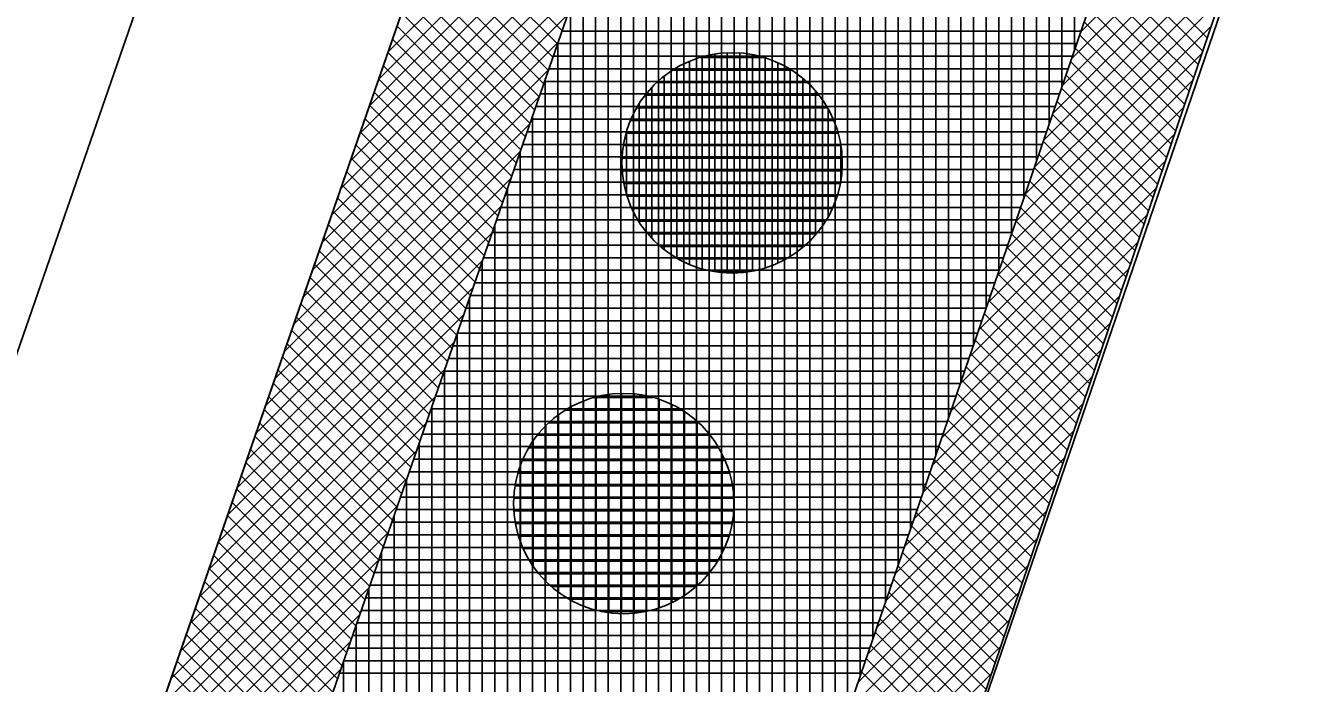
# Model space of a CAD drawing. Extents: x -565346 to -564154, y -1097386 to -1095620.
# Drawn here: x -564216.58 to -564196.4, y -1096390.47 to -1096380.02 of the extents above; entities that cross this region are included whole.
import ezdxf

# ---------------------------------------------------------------- set-up
doc = ezdxf.new("R2010")
doc.units = 0
for name, color, linetype in [('Vrstva 1', 7, 'Continuous'), ('Vrstva 13', 7, 'Continuous'), ('Vrstva 41', 7, 'Continuous'), ('Vrstva 42', 7, 'Continuous'), ('Vrstva 43', 7, 'Continuous'), ('Vrstva 44', 7, 'Continuous')]:
    doc.layers.add(name, color=color, linetype=linetype)

msp = doc.modelspace()

# ---------------------------------------------------------------- linework, layer by layer
at = {"layer": 'Vrstva 1'}
for p, q in [((-564183.37, -1096301.17), (-564225.11, -1096421.68)), ((-564202.39, -1096343.85), (-564233.51, -1096433.72))]:
    msp.add_line(p, q, dxfattribs=at)
at = {"layer": 'Vrstva 13'}
msp.add_line((-564171.03, -1096302.15), (-564215.39, -1096431.76), dxfattribs=at)
at = {"layer": 'Vrstva 41'}
for points in [[(-564215.226, -1096425.104), (-564213.26, -1096425.74), (-564190.01, -1096357.19), (-564171.03, -1096302.15), (-564177.55, -1096264.11), (-564190.98, -1096227.75), (-564194.264, -1096223.181), (-564195.888, -1096224.348), (-564192.762, -1096228.697), (-564179.49, -1096264.63), (-564173.087, -1096301.985)], [(-564225.11, -1096421.68), (-564222.748, -1096422.498), (-564180.797, -1096301.38), (-564186.765, -1096266.582), (-564199.442, -1096232.246), (-564201.974, -1096228.723), (-564204.005, -1096230.182), (-564201.67, -1096233.43), (-564189.19, -1096267.23), (-564183.37, -1096301.17)]]:
    msp.add_lwpolyline(points, close=True, dxfattribs=at)
at = {"layer": 'Vrstva 42'}
for p, q in [((-564206.781, -1096376.398), (-564210.828, -1096380.445)), ((-564206.93, -1096376.83), (-564210.978, -1096380.878)), ((-564196.741, -1096377.037), (-564199.832, -1096380.128)), ((-564207.08, -1096377.263), (-564211.128, -1096381.311)), ((-564196.887, -1096377.465), (-564199.98, -1096380.558)), ((-564207.23, -1096377.696), (-564211.277, -1096381.743)), ((-564197.032, -1096377.893), (-564200.127, -1096380.988)), ((-564207.38, -1096378.129), (-564211.427, -1096382.176)), ((-564210.029, -1096378.139), (-564208.064, -1096380.104)), ((-564210.102, -1096378.349), (-564208.137, -1096380.314)), ((-564197.177, -1096378.321), (-564200.274, -1096381.418)), ((-564207.53, -1096378.561), (-564211.577, -1096382.609)), ((-564210.175, -1096378.559), (-564208.21, -1096380.524)), ((-564210.247, -1096378.769), (-564208.282, -1096380.734)), ((-564197.322, -1096378.749), (-564200.421, -1096381.848)), ((-564199.343, -1096378.697), (-564197.821, -1096380.219)), ((-564210.32, -1096378.979), (-564208.355, -1096380.944)), ((-564199.415, -1096378.908), (-564197.892, -1096380.43)), ((-564207.68, -1096378.994), (-564211.727, -1096383.041)), ((-564197.467, -1096379.177), (-564200.568, -1096382.278)), ((-564199.487, -1096379.119), (-564197.964, -1096380.642)), ((-564210.393, -1096379.189), (-564208.428, -1096381.154)), ((-564199.559, -1096379.329), (-564198.036, -1096380.853)), ((-564207.83, -1096379.427), (-564211.877, -1096383.474)), ((-564210.466, -1096379.399), (-564208.501, -1096381.364)), ((-564199.631, -1096379.54), (-564198.107, -1096381.064)), ((-564210.538, -1096379.609), (-564208.573, -1096381.574)), ((-564197.612, -1096379.605), (-564200.715, -1096382.708)), ((-564199.703, -1096379.751), (-564198.179, -1096381.275)), ((-564207.98, -1096379.86), (-564212.027, -1096383.907)), ((-564210.611, -1096379.82), (-564208.646, -1096381.784)), ((-564199.775, -1096379.962), (-564198.251, -1096381.486)), ((-564210.684, -1096380.03), (-564208.719, -1096381.995)), ((-564197.758, -1096380.033), (-564200.863, -1096383.138)), ((-564199.848, -1096380.172), (-564198.322, -1096381.698)), ((-564208.129, -1096380.292), (-564212.177, -1096384.34)), ((-564210.757, -1096380.24), (-564208.792, -1096382.205)), ((-564199.92, -1096380.383), (-564198.394, -1096381.909)), ((-564210.829, -1096380.45), (-564208.865, -1096382.415)), ((-564197.903, -1096380.461), (-564201.01, -1096383.568)), ((-564199.992, -1096380.594), (-564198.466, -1096382.12)), ((-564208.279, -1096380.725), (-564212.327, -1096384.772)), ((-564210.902, -1096380.66), (-564208.937, -1096382.625)), ((-564210.975, -1096380.87), (-564209.01, -1096382.835)), ((-564198.048, -1096380.889), (-564201.157, -1096383.998)), ((-564200.064, -1096380.804), (-564198.537, -1096382.331)), ((-564208.429, -1096381.158), (-564212.476, -1096385.205)), ((-564211.048, -1096381.08), (-564209.083, -1096383.045)), ((-564200.136, -1096381.015), (-564198.609, -1096382.543)), ((-564211.12, -1096381.29), (-564209.156, -1096383.255)), ((-564198.193, -1096381.317), (-564201.304, -1096384.428)), ((-564200.208, -1096381.226), (-564198.68, -1096382.754)), ((-564208.579, -1096381.59), (-564212.626, -1096385.638)), ((-564211.193, -1096381.5), (-564209.228, -1096383.465)), ((-564200.28, -1096381.437), (-564198.752, -1096382.965)), ((-564211.266, -1096381.71), (-564209.301, -1096383.675)), ((-564198.338, -1096381.745), (-564201.451, -1096384.858)), ((-564200.352, -1096381.647), (-564198.824, -1096383.176)), ((-564211.339, -1096381.92), (-564209.374, -1096383.885)), ((-564200.425, -1096381.858), (-564198.895, -1096383.387)), ((-564208.729, -1096382.023), (-564212.776, -1096386.07)), ((-564211.412, -1096382.13), (-564209.447, -1096384.095)), ((-564198.483, -1096382.173), (-564201.598, -1096385.288)), ((-564200.497, -1096382.069), (-564198.967, -1096383.599)), ((-564211.484, -1096382.34), (-564209.519, -1096384.305)), ((-564200.569, -1096382.28), (-564199.039, -1096383.81)), ((-564208.879, -1096382.456), (-564212.926, -1096386.503)), ((-564211.557, -1096382.551), (-564209.592, -1096384.515)), ((-564198.629, -1096382.601), (-564201.746, -1096385.718)), ((-564200.641, -1096382.49), (-564199.11, -1096384.021)), ((-564211.63, -1096382.761), (-564209.665, -1096384.726)), ((-564200.713, -1096382.701), (-564199.182, -1096384.232)), ((-564209.029, -1096382.889), (-564213.076, -1096386.936)), ((-564211.703, -1096382.971), (-564209.738, -1096384.936)), ((-564200.785, -1096382.912), (-564199.253, -1096384.443)), ((-564211.775, -1096383.181), (-564209.81, -1096385.146)), ((-564198.774, -1096383.029), (-564201.893, -1096386.148)), ((-564200.857, -1096383.122), (-564199.325, -1096384.655)), ((-564209.179, -1096383.321), (-564213.226, -1096387.369)), ((-564211.848, -1096383.391), (-564209.883, -1096385.356)), ((-564200.929, -1096383.333), (-564199.397, -1096384.866)), ((-564211.921, -1096383.601), (-564209.956, -1096385.566)), ((-564198.919, -1096383.457), (-564202.04, -1096386.578)), ((-564201.002, -1096383.544), (-564199.468, -1096385.077)), ((-564209.328, -1096383.754), (-564213.376, -1096387.801)), ((-564211.994, -1096383.811), (-564210.029, -1096385.776)), ((-564201.074, -1096383.755), (-564199.54, -1096385.288)), ((-564212.066, -1096384.021), (-564210.102, -1096385.986)), ((-564199.064, -1096383.885), (-564202.187, -1096387.008)), ((-564201.146, -1096383.965), (-564199.612, -1096385.499)), ((-564209.478, -1096384.187), (-564213.526, -1096388.234)), ((-564201.218, -1096384.176), (-564199.683, -1096385.711)), ((-564212.139, -1096384.231), (-564210.174, -1096386.196)), ((-564199.209, -1096384.313), (-564202.334, -1096387.438)), ((-564201.29, -1096384.387), (-564199.755, -1096385.922)), ((-564209.628, -1096384.619), (-564213.675, -1096388.667)), ((-564212.212, -1096384.441), (-564210.247, -1096386.406)), ((-564201.362, -1096384.597), (-564199.827, -1096386.133)), ((-564212.285, -1096384.651), (-564210.32, -1096386.616)), ((-564199.354, -1096384.741), (-564202.482, -1096387.868)), ((-564201.434, -1096384.808), (-564199.898, -1096386.344)), ((-564212.357, -1096384.861), (-564210.393, -1096386.826)), ((-564201.506, -1096385.019), (-564199.97, -1096386.555)), ((-564209.778, -1096385.052), (-564213.825, -1096389.099)), ((-564212.43, -1096385.072), (-564210.465, -1096387.036)), ((-564199.5, -1096385.169), (-564202.629, -1096388.298)), ((-564201.579, -1096385.23), (-564200.041, -1096386.767)), ((-564212.503, -1096385.282), (-564210.538, -1096387.246)), ((-564209.928, -1096385.485), (-564213.975, -1096389.532)), ((-564212.576, -1096385.492), (-564210.611, -1096387.457)), ((-564199.645, -1096385.597), (-564202.776, -1096388.728)), ((-564201.651, -1096385.44), (-564200.113, -1096386.978)), ((-564212.649, -1096385.702), (-564210.684, -1096387.667)), ((-564201.723, -1096385.651), (-564200.185, -1096387.189)), ((-564210.078, -1096385.918), (-564214.125, -1096389.965)), ((-564212.721, -1096385.912), (-564210.756, -1096387.877)), ((-564199.79, -1096386.025), (-564202.923, -1096389.158)), ((-564201.795, -1096385.862), (-564200.256, -1096387.4)), ((-564212.794, -1096386.122), (-564210.829, -1096388.087)), ((-564201.867, -1096386.073), (-564200.328, -1096387.611)), ((-564210.228, -1096386.35), (-564214.275, -1096390.398)), ((-564212.867, -1096386.332), (-564210.902, -1096388.297)), ((-564201.939, -1096386.283), (-564200.4, -1096387.823)), ((-564212.94, -1096386.542), (-564210.975, -1096388.507)), ((-564199.935, -1096386.453), (-564203.07, -1096389.588)), ((-564202.011, -1096386.494), (-564200.471, -1096388.034)), ((-564210.378, -1096386.783), (-564214.425, -1096390.83)), ((-564213.012, -1096386.752), (-564211.047, -1096388.717)), ((-564202.083, -1096386.705), (-564200.543, -1096388.245)), ((-564213.085, -1096386.962), (-564211.12, -1096388.927)), ((-564200.08, -1096386.881), (-564203.217, -1096390.018)), ((-564202.155, -1096386.915), (-564200.615, -1096388.456)), ((-564210.527, -1096387.216), (-564214.575, -1096391.263)), ((-564213.158, -1096387.172), (-564211.193, -1096389.137)), ((-564202.228, -1096387.126), (-564200.686, -1096388.668)), ((-564213.231, -1096387.382), (-564211.266, -1096389.347)), ((-564200.225, -1096387.309), (-564203.365, -1096390.448)), ((-564202.3, -1096387.337), (-564200.758, -1096388.879)), ((-564210.677, -1096387.649), (-564214.725, -1096391.696)), ((-564213.303, -1096387.592), (-564211.339, -1096389.557)), ((-564202.372, -1096387.548), (-564200.829, -1096389.09)), ((-564213.376, -1096387.803), (-564211.411, -1096389.767)), ((-564200.371, -1096387.737), (-564203.512, -1096390.878)), ((-564202.444, -1096387.758), (-564200.901, -1096389.301)), ((-564213.449, -1096388.013), (-564211.484, -1096389.977)), ((-564202.516, -1096387.969), (-564200.973, -1096389.512)), ((-564210.827, -1096388.081), (-564214.875, -1096392.129)), ((-564213.522, -1096388.223), (-564211.557, -1096390.188)), ((-564200.516, -1096388.165), (-564203.659, -1096391.308)), ((-564202.588, -1096388.18), (-564201.044, -1096389.724)), ((-564213.594, -1096388.433), (-564211.63, -1096390.398)), ((-564202.66, -1096388.39), (-564201.116, -1096389.935)), ((-564210.977, -1096388.514), (-564215.024, -1096392.561)), ((-564213.667, -1096388.643), (-564211.702, -1096390.608)), ((-564200.661, -1096388.593), (-564203.806, -1096391.738)), ((-564202.732, -1096388.601), (-564201.188, -1096390.146)), ((-564213.74, -1096388.853), (-564211.775, -1096390.818)), ((-564202.805, -1096388.812), (-564201.259, -1096390.357)), ((-564211.127, -1096388.947), (-564215.174, -1096392.994)), ((-564213.813, -1096389.063), (-564211.848, -1096391.028)), ((-564200.806, -1096389.021), (-564203.953, -1096392.168)), ((-564202.877, -1096389.023), (-564201.331, -1096390.568)), ((-564202.949, -1096389.233), (-564201.403, -1096390.78)), ((-564211.277, -1096389.379), (-564215.324, -1096393.427)), ((-564213.886, -1096389.273), (-564211.921, -1096391.238)), ((-564200.951, -1096389.449), (-564204.101, -1096392.598)), ((-564203.021, -1096389.444), (-564201.474, -1096390.991)), ((-564213.958, -1096389.483), (-564211.993, -1096391.448)), ((-564203.093, -1096389.655), (-564201.546, -1096391.202)), ((-564211.427, -1096389.812), (-564215.474, -1096393.859)), ((-564214.031, -1096389.693), (-564212.066, -1096391.658)), ((-564201.096, -1096389.877), (-564204.248, -1096393.028)), ((-564203.165, -1096389.865), (-564201.617, -1096391.413)), ((-564214.104, -1096389.903), (-564212.139, -1096391.868)), ((-564203.237, -1096390.076), (-564201.689, -1096391.624)), ((-564211.577, -1096390.245), (-564215.624, -1096394.292)), ((-564214.177, -1096390.113), (-564212.212, -1096392.078)), ((-564214.249, -1096390.323), (-564212.284, -1096392.288)), ((-564201.242, -1096390.305), (-564204.395, -1096393.458)), ((-564203.309, -1096390.287), (-564201.761, -1096391.836))]:
    msp.add_line(p, q, dxfattribs=at)
at = {"layer": 'Vrstva 43'}
for p, q in [((-564199.93, -1096380.413), (-564199.93, -1096356.619)), ((-564200.13, -1096380.997), (-564200.13, -1096357.197)), ((-564200.33, -1096381.582), (-564200.33, -1096357.774)), ((-564200.53, -1096382.166), (-564200.53, -1096358.352)), ((-564200.73, -1096382.751), (-564200.73, -1096358.929)), ((-564200.93, -1096383.335), (-564200.93, -1096359.507)), ((-564201.13, -1096383.919), (-564201.13, -1096360.084)), ((-564201.33, -1096384.504), (-564201.33, -1096360.661)), ((-564201.53, -1096385.088), (-564201.53, -1096361.239)), ((-564201.73, -1096385.672), (-564201.73, -1096361.816)), ((-564201.93, -1096386.257), (-564201.93, -1096362.394)), ((-564202.13, -1096386.841), (-564202.13, -1096362.971)), ((-564202.33, -1096387.425), (-564202.33, -1096363.549)), ((-564202.53, -1096388.01), (-564202.53, -1096364.126)), ((-564202.73, -1096388.594), (-564202.73, -1096364.703)), ((-564202.93, -1096389.178), (-564202.93, -1096365.281)), ((-564203.13, -1096389.763), (-564203.13, -1096365.858)), ((-564203.33, -1096390.347), (-564203.33, -1096366.436)), ((-564203.53, -1096390.931), (-564203.53, -1096367.013)), ((-564203.73, -1096391.516), (-564203.73, -1096367.591)), ((-564203.93, -1096392.1), (-564203.93, -1096368.168)), ((-564204.13, -1096392.684), (-564204.13, -1096368.745)), ((-564204.33, -1096393.269), (-564204.33, -1096369.323)), ((-564204.53, -1096393.853), (-564204.53, -1096369.9)), ((-564204.73, -1096394.437), (-564204.73, -1096370.478)), ((-564204.93, -1096395.022), (-564204.93, -1096371.055)), ((-564205.13, -1096395.606), (-564205.13, -1096371.633)), ((-564205.33, -1096396.191), (-564205.33, -1096372.21)), ((-564205.53, -1096396.775), (-564205.53, -1096372.787)), ((-564205.73, -1096397.359), (-564205.73, -1096373.365)), ((-564205.93, -1096397.944), (-564205.93, -1096373.942)), ((-564206.13, -1096398.528), (-564206.13, -1096374.52)), ((-564206.33, -1096399.112), (-564206.33, -1096375.097)), ((-564206.53, -1096399.697), (-564206.53, -1096375.675)), ((-564206.73, -1096400.281), (-564206.73, -1096376.252)), ((-564206.93, -1096400.865), (-564206.93, -1096376.829)), ((-564207.13, -1096401.45), (-564207.13, -1096377.407)), ((-564207.33, -1096402.034), (-564207.33, -1096377.984)), ((-564207.53, -1096402.618), (-564207.53, -1096378.562)), ((-564207.73, -1096403.203), (-564207.73, -1096379.139)), ((-564207.93, -1096403.787), (-564207.93, -1096379.717)), ((-564208.066, -1096380.11), (-564199.826, -1096380.11)), ((-564208.136, -1096380.31), (-564199.895, -1096380.31)), ((-564208.13, -1096404.371), (-564208.13, -1096380.294)), ((-564208.205, -1096380.51), (-564199.963, -1096380.51)), ((-564208.274, -1096380.71), (-564200.032, -1096380.71)), ((-564208.343, -1096380.91), (-564200.1, -1096380.91)), ((-564208.33, -1096404.956), (-564208.33, -1096380.871)), ((-564208.413, -1096381.11), (-564200.169, -1096381.11)), ((-564208.482, -1096381.31), (-564200.237, -1096381.31)), ((-564208.551, -1096381.51), (-564200.305, -1096381.51)), ((-564208.53, -1096405.54), (-564208.53, -1096381.449)), ((-564208.62, -1096381.71), (-564200.374, -1096381.71)), ((-564208.69, -1096381.91), (-564200.442, -1096381.91)), ((-564208.759, -1096382.11), (-564200.511, -1096382.11)), ((-564208.73, -1096406.124), (-564208.73, -1096382.026)), ((-564208.828, -1096382.31), (-564200.579, -1096382.31)), ((-564208.93, -1096406.709), (-564208.93, -1096382.604)), ((-564208.898, -1096382.51), (-564200.648, -1096382.51)), ((-564208.967, -1096382.71), (-564200.716, -1096382.71)), ((-564209.036, -1096382.91), (-564200.785, -1096382.91)), ((-564209.13, -1096407.293), (-564209.13, -1096383.181)), ((-564209.105, -1096383.11), (-564200.853, -1096383.11)), ((-564209.175, -1096383.31), (-564200.921, -1096383.31)), ((-564209.244, -1096383.51), (-564200.99, -1096383.51)), ((-564209.33, -1096407.877), (-564209.33, -1096383.758)), ((-564209.313, -1096383.71), (-564201.058, -1096383.71)), ((-564209.382, -1096383.91), (-564201.127, -1096383.91)), ((-564209.452, -1096384.11), (-564201.195, -1096384.11)), ((-564209.53, -1096408.462), (-564209.53, -1096384.336)), ((-564209.521, -1096384.31), (-564201.264, -1096384.31)), ((-564209.59, -1096384.51), (-564201.332, -1096384.51)), ((-564209.66, -1096384.71), (-564201.401, -1096384.71)), ((-564209.73, -1096409.046), (-564209.73, -1096384.913)), ((-564209.729, -1096384.91), (-564201.469, -1096384.91)), ((-564209.798, -1096385.11), (-564201.538, -1096385.11)), ((-564209.867, -1096385.31), (-564201.606, -1096385.31)), ((-564209.937, -1096385.51), (-564201.674, -1096385.51)), ((-564209.93, -1096409.63), (-564209.93, -1096385.491)), ((-564210.006, -1096385.71), (-564201.743, -1096385.71)), ((-564210.075, -1096385.91), (-564201.811, -1096385.91)), ((-564210.144, -1096386.11), (-564201.88, -1096386.11)), ((-564210.13, -1096410.215), (-564210.13, -1096386.068)), ((-564210.214, -1096386.31), (-564201.948, -1096386.31)), ((-564210.33, -1096410.799), (-564210.33, -1096386.646)), ((-564210.283, -1096386.51), (-564202.017, -1096386.51)), ((-564210.352, -1096386.71), (-564202.085, -1096386.71)), ((-564210.422, -1096386.91), (-564202.154, -1096386.91)), ((-564210.53, -1096411.384), (-564210.53, -1096387.223)), ((-564210.491, -1096387.11), (-564202.222, -1096387.11)), ((-564210.56, -1096387.31), (-564202.291, -1096387.31)), ((-564210.629, -1096387.51), (-564202.359, -1096387.51)), ((-564210.73, -1096411.968), (-564210.73, -1096387.8)), ((-564210.699, -1096387.71), (-564202.427, -1096387.71)), ((-564210.768, -1096387.91), (-564202.496, -1096387.91)), ((-564210.837, -1096388.11), (-564202.564, -1096388.11)), ((-564210.93, -1096412.552), (-564210.93, -1096388.378)), ((-564210.906, -1096388.31), (-564202.633, -1096388.31)), ((-564210.976, -1096388.51), (-564202.701, -1096388.51)), ((-564211.045, -1096388.71), (-564202.77, -1096388.71)), ((-564211.13, -1096413.137), (-564211.13, -1096388.955)), ((-564211.114, -1096388.91), (-564202.838, -1096388.91)), ((-564211.184, -1096389.11), (-564202.907, -1096389.11)), ((-564211.253, -1096389.31), (-564202.975, -1096389.31)), ((-564211.33, -1096413.721), (-564211.33, -1096389.533)), ((-564211.322, -1096389.51), (-564203.044, -1096389.51)), ((-564211.391, -1096389.71), (-564203.112, -1096389.71)), ((-564211.461, -1096389.91), (-564203.18, -1096389.91)), ((-564211.53, -1096390.11), (-564203.249, -1096390.11)), ((-564211.53, -1096414.305), (-564211.53, -1096390.11)), ((-564211.599, -1096390.31), (-564203.317, -1096390.31))]:
    msp.add_line(p, q, dxfattribs=at)
msp.add_lwpolyline([(-564186.765, -1096266.582), (-564180.797, -1096301.38), (-564222.748, -1096422.498), (-564225.11, -1096421.68), (-564223.32, -1096427.69), (-564219.79, -1096430.8), (-564216.6, -1096431.71), (-564215.39, -1096431.76), (-564213.26, -1096425.74), (-564215.226, -1096425.104), (-564173.087, -1096301.985), (-564179.49, -1096264.63)], dxfattribs=at)
at = {"layer": 'Vrstva 44'}
for p, q in [((-564206.04, -1096383.817), (-564206.04, -1096380.592)), ((-564205.87, -1096380.53), (-564204.856, -1096380.53)), ((-564205.84, -1096383.888), (-564205.84, -1096380.52)), ((-564205.64, -1096383.93), (-564205.64, -1096380.477)), ((-564205.44, -1096383.951), (-564205.44, -1096380.458)), ((-564205.24, -1096383.949), (-564205.24, -1096380.46)), ((-564205.04, -1096383.922), (-564205.04, -1096380.486)), ((-564204.84, -1096383.872), (-564204.84, -1096380.535)), ((-564206.306, -1096380.73), (-564204.423, -1096380.73)), ((-564206.24, -1096383.717), (-564206.24, -1096380.691)), ((-564204.64, -1096383.796), (-564204.64, -1096380.613)), ((-564204.44, -1096383.689), (-564204.44, -1096380.72)), ((-564206.563, -1096380.93), (-564204.167, -1096380.93)), ((-564206.44, -1096383.584), (-564206.44, -1096380.824)), ((-564204.24, -1096383.543), (-564204.24, -1096380.864)), ((-564206.744, -1096381.13), (-564203.985, -1096381.13)), ((-564206.64, -1096383.399), (-564206.64, -1096381.009)), ((-564204.04, -1096383.346), (-564204.04, -1096381.062)), ((-564206.879, -1096381.33), (-564203.85, -1096381.33)), ((-564206.84, -1096383.141), (-564206.84, -1096381.267)), ((-564203.84, -1096383.06), (-564203.84, -1096381.345)), ((-564206.977, -1096381.53), (-564203.75, -1096381.53)), ((-564207.047, -1096381.73), (-564203.682, -1096381.73)), ((-564207.04, -1096382.701), (-564207.04, -1096381.707)), ((-564207.092, -1096381.93), (-564203.638, -1096381.93)), ((-564203.64, -1096382.501), (-564203.64, -1096381.916)), ((-564207.112, -1096382.13), (-564203.617, -1096382.13)), ((-564207.108, -1096382.33), (-564203.619, -1096382.33)), ((-564207.082, -1096382.53), (-564203.646, -1096382.53)), ((-564207.032, -1096382.73), (-564203.697, -1096382.73)), ((-564206.956, -1096382.93), (-564203.773, -1096382.93)), ((-564206.847, -1096383.13), (-564203.88, -1096383.13)), ((-564206.703, -1096383.33), (-564204.027, -1096383.33)), ((-564206.503, -1096383.53), (-564204.225, -1096383.53)), ((-564206.217, -1096383.73), (-564204.511, -1096383.73)), ((-564205.642, -1096383.93), (-564205.076, -1096383.93)), ((-564207.72, -1096389.244), (-564207.72, -1096385.984)), ((-564207.56, -1096385.93), (-564206.614, -1096385.93)), ((-564207.52, -1096389.308), (-564207.52, -1096385.921)), ((-564207.32, -1096389.347), (-564207.32, -1096385.882)), ((-564207.12, -1096389.363), (-564207.12, -1096385.866)), ((-564206.92, -1096389.355), (-564206.92, -1096385.873)), ((-564206.72, -1096389.324), (-564206.72, -1096385.903)), ((-564206.52, -1096389.269), (-564206.52, -1096385.959)), ((-564206.32, -1096389.188), (-564206.32, -1096386.042)), ((-564208.12, -1096389.022), (-564208.12, -1096386.205)), ((-564208.011, -1096386.13), (-564206.16, -1096386.13)), ((-564207.92, -1096389.15), (-564207.92, -1096386.079)), ((-564206.12, -1096389.072), (-564206.12, -1096386.154)), ((-564208.32, -1096388.851), (-564208.32, -1096386.378)), ((-564208.273, -1096386.33), (-564205.898, -1096386.33)), ((-564205.92, -1096388.92), (-564205.92, -1096386.31)), ((-564208.52, -1096388.614), (-564208.52, -1096386.616)), ((-564208.456, -1096386.53), (-564205.712, -1096386.53)), ((-564205.72, -1096388.707), (-564205.72, -1096386.52)), ((-564208.594, -1096386.73), (-564205.576, -1096386.73)), ((-564205.52, -1096388.397), (-564205.52, -1096386.834)), ((-564208.72, -1096388.231), (-564208.72, -1096386.996)), ((-564208.693, -1096386.93), (-564205.474, -1096386.93)), ((-564208.764, -1096387.13), (-564205.404, -1096387.13)), ((-564208.81, -1096387.33), (-564205.359, -1096387.33)), ((-564208.832, -1096387.53), (-564205.338, -1096387.53)), ((-564208.829, -1096387.73), (-564205.338, -1096387.73)), ((-564208.803, -1096387.93), (-564205.364, -1096387.93)), ((-564208.755, -1096388.13), (-564205.414, -1096388.13)), ((-564208.681, -1096388.33), (-564205.489, -1096388.33)), ((-564208.573, -1096388.53), (-564205.593, -1096388.53)), ((-564208.431, -1096388.73), (-564205.739, -1096388.73)), ((-564208.235, -1096388.93), (-564205.932, -1096388.93)), ((-564207.954, -1096389.13), (-564206.213, -1096389.13)), ((-564207.419, -1096389.33), (-564206.75, -1096389.33))]:
    msp.add_line(p, q, dxfattribs=at)
for centre in [(-564205.364, -1096382.204), (-564207.084, -1096387.614)]:
    msp.add_circle(centre, 1.75, dxfattribs=at)

doc.saveas('drawing.dxf')
